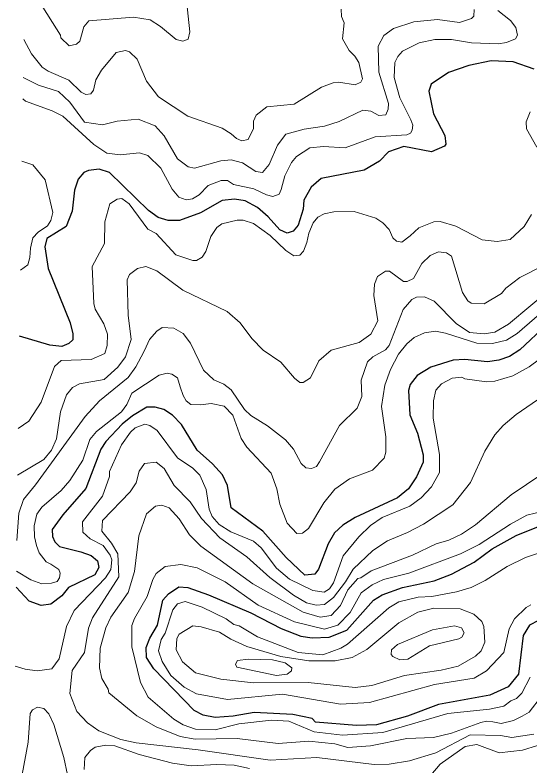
# Model space of a CAD drawing. Extents: x 673.6 to 698.9, y 7012 to 7040.1.
# Drawn here: x 673.718 to 674.811, y 7017.545 to 7019.139 of the extents above; entities that cross this region are included whole.
import ezdxf

# ---------------------------------------------------------------- set-up
doc = ezdxf.new("R2010")
doc.units = 0
doc.header["$LTSCALE"] = 0.032
doc.layers.add('1', color=7, linetype='Continuous', lineweight=25)
doc.layers.add('2', color=7, linetype='Continuous', lineweight=13)

msp = doc.modelspace()

# ---------------------------------------------------------------- linework, layer by layer
at = {"layer": '1'}
for points in [[(674.8198, 7019.0238), (674.7751, 7019.0398), (674.7286, 7019.0416), (674.681, 7019.0317), (674.6379, 7019.0172), (674.6015, 7018.9923), (674.5965, 7018.977), (674.6063, 7018.9291), (674.63, 7018.883), (674.6324, 7018.8645), (674.6294, 7018.8603), (674.6018, 7018.8485), (674.5433, 7018.8596), (674.5105, 7018.8485), (674.4912, 7018.8288), (674.4587, 7018.8097), (674.3675, 7018.7918), (674.3466, 7018.7737), (674.3313, 7018.7458), (674.3292, 7018.7268), (674.3187, 7018.6927), (674.3084, 7018.6799), (674.2957, 7018.6762), (674.2798, 7018.6827), (674.2552, 7018.7105), (674.2328, 7018.7303), (674.2064, 7018.7447), (674.184, 7018.7481), (674.158, 7018.7455), (674.1115, 7018.719), (674.0672, 7018.7025), (674.0433, 7018.7031), (674.022, 7018.709), (674.0015, 7018.7243), (673.9188, 7018.8049), (673.897, 7018.8114), (673.8737, 7018.8089), (673.8639, 7018.8046), (673.8523, 7018.7908), (673.8443, 7018.767), (673.8395, 7018.7223), (673.8264, 7018.6902), (673.7856, 7018.6646), (673.7812, 7018.6467), (673.7883, 7018.6012), (673.8353, 7018.4856), (673.8411, 7018.4622), (673.8408, 7018.4497), (673.8326, 7018.4416), (673.8172, 7018.4352), (673.7922, 7018.4383), (673.7278, 7018.4572)], [(674.8469, 7018.4819), (674.7894, 7018.4284), (674.7677, 7018.4145), (674.7447, 7018.4063), (674.7208, 7018.4031), (674.6728, 7018.408), (674.6481, 7018.4063), (674.6006, 7018.3915), (674.5717, 7018.3742), (674.5568, 7018.3551), (674.5528, 7018.3421), (674.5561, 7018.2906), (674.5723, 7018.2518), (674.584, 7018.2058), (674.5839, 7018.1899), (674.5702, 7018.1586), (674.5528, 7018.1336), (674.5299, 7018.1142), (674.4398, 7018.0729), (674.414, 7018.0565), (674.3957, 7018.0397), (674.3823, 7018.0169), (674.3621, 7017.9627), (674.3546, 7017.9521), (674.3329, 7017.9505), (674.2934, 7017.9877), (674.2438, 7018.0439), (674.177, 7018.0933), (674.1688, 7018.1405), (674.1585, 7018.1628), (674.1375, 7018.1864), (674.1047, 7018.2152), (674.0712, 7018.2699), (674.0523, 7018.2896), (674.0338, 7018.3021), (674.0154, 7018.3069), (673.9977, 7018.3069), (673.9674, 7018.2886), (673.9455, 7018.2708), (673.9108, 7018.2337), (673.9003, 7018.2177), (673.8685, 7018.1339), (673.8193, 7018.078), (673.7971, 7018.0471)], [(674.0124, 7017.7512), (673.9973, 7017.7754), (673.9966, 7017.7969), (674.0039, 7017.8163), (674.0201, 7017.844), (674.0316, 7017.8971), (674.0441, 7017.9106), (674.0659, 7017.9253), (674.0848, 7017.9238), (674.1285, 7017.9086), (674.2184, 7017.8702), (674.283, 7017.8371), (674.3244, 7017.821), (674.3486, 7017.8172), (674.3847, 7017.8185), (674.422, 7017.8337), (674.4786, 7017.8974), (674.4969, 7017.9084), (674.5404, 7017.9237), (674.6074, 7017.9381), (674.6443, 7017.9521), (674.6922, 7017.978), (674.7303, 7018.0061), (674.7813, 7018.0345), (674.8938, 7018.0798)], [(673.7971, 7018.0471), (673.7975, 7018.0325), (673.8028, 7018.0209), (673.8127, 7018.0107), (673.8576, 7017.9996), (673.8795, 7017.9919)], [(673.8795, 7017.9919), (673.8933, 7017.9808), (673.8961, 7017.9668), (673.8873, 7017.9506), (673.8317, 7017.9241), (673.8175, 7017.9064), (673.7938, 7017.8889), (673.7735, 7017.8857), (673.7484, 7017.8953), (673.7204, 7017.9247)], [(674.829, 7017.854), (674.8101, 7017.8441), (674.7963, 7017.8223), (674.7863, 7017.7401), (674.7645, 7017.7135), (674.7258, 7017.6957), (674.6169, 7017.6758), (674.5507, 7017.651), (674.4854, 7017.6323), (674.4428, 7017.631), (674.3559, 7017.6386), (674.3489, 7017.6463), (674.3079, 7017.6544), (674.2253, 7017.6587)], [(674.2253, 7017.6587), (674.1812, 7017.6509), (674.1426, 7017.6483), (674.1177, 7017.6528), (674.0984, 7017.6627), (674.0124, 7017.7512)]]:
    msp.add_lwpolyline(points, dxfattribs=at)
at = {"layer": '2'}
for points in [[(674.0803, 7019.1837), (674.0893, 7019.1032), (674.0857, 7019.0877), (674.0745, 7019.0836), (674.0601, 7019.0868), (674.0271, 7019.1145), (674.0046, 7019.1286), (673.9697, 7019.1344), (673.8748, 7019.1268), (673.8642, 7019.1135), (673.8557, 7019.0833), (673.8486, 7019.0767), (673.833, 7019.0738), (673.8151, 7019.0907), (673.8145, 7019.096), (673.7683, 7019.1686)], [(673.7347, 7018.9608), (673.7402, 7018.9562), (673.7971, 7018.9354), (673.8195, 7018.9242), (673.885, 7018.8638), (673.9128, 7018.8456), (673.941, 7018.8419), (673.9824, 7018.8467), (673.9999, 7018.8409), (674.0273, 7018.8136), (674.0517, 7018.7693), (674.0656, 7018.7524), (674.0813, 7018.7469), (674.0945, 7018.7485), (674.109, 7018.7573), (674.128, 7018.7768), (674.1552, 7018.7877), (674.169, 7018.7876), (674.1817, 7018.7795), (674.2251, 7018.7697), (674.252, 7018.7572), (674.2652, 7018.7536), (674.2786, 7018.7588), (674.2831, 7018.7689), (674.2907, 7018.7975), (674.3051, 7018.826), (674.3154, 7018.8384), (674.3438, 7018.8573), (674.3725, 7018.86), (674.4187, 7018.8572), (674.4821, 7018.8805), (674.5497, 7018.8847), (674.5571, 7018.8884), (674.5608, 7018.8946), (674.5623, 7018.9048), (674.5577, 7018.9163), (674.5349, 7018.9632), (674.5224, 7019.0062), (674.524, 7019.0384), (674.5302, 7019.0511), (674.5404, 7019.0618), (674.5755, 7019.0801), (674.6091, 7019.0869), (674.644, 7019.0868), (674.6871, 7019.0801), (674.7431, 7019.0778), (674.7607, 7019.0802), (674.7803, 7019.0886), (674.7844, 7019.096), (674.7811, 7019.1122), (674.7692, 7019.1274), (674.7426, 7019.1484)], [(674.6924, 7019.1509), (674.6916, 7019.1364), (674.687, 7019.1316), (674.6613, 7019.123), (674.6146, 7019.1296), (674.5647, 7019.1247), (674.521, 7019.1104), (674.5005, 7019.0953), (674.4888, 7019.0726), (674.4904, 7019.0178), (674.5107, 7018.9512), (674.51, 7018.9389), (674.5048, 7018.9267), (674.4898, 7018.9258), (674.473, 7018.9347), (674.4562, 7018.9372), (674.4061, 7018.913), (674.3749, 7018.9031), (674.3316, 7018.8968), (674.2931, 7018.8857), (674.2749, 7018.8629), (674.2575, 7018.8216), (674.2434, 7018.805), (674.2294, 7018.8065), (674.201, 7018.8254), (674.1767, 7018.8312), (674.1548, 7018.8295), (674.0989, 7018.814), (674.0852, 7018.8169), (674.0632, 7018.8336), (674.0348, 7018.8824), (674.0154, 7018.9034), (673.9792, 7018.9175), (673.9349, 7018.9133), (673.904, 7018.9061), (673.8652, 7018.9117), (673.8343, 7018.9539), (673.8107, 7018.9766), (673.7676, 7018.9897), (673.7354, 7019.0066)], [(673.7365, 7019.0871), (673.7531, 7019.0563), (673.7754, 7019.0285), (673.7887, 7019.0194), (673.8323, 7019.0009), (673.8583, 7018.9752), (673.8683, 7018.9703), (673.8787, 7018.9718), (673.8847, 7018.9792), (673.8898, 7019.0012), (673.9013, 7019.0216), (673.9326, 7019.0596), (673.9522, 7019.0636), (673.9611, 7019.0605), (673.9771, 7019.0451), (673.9972, 7018.9984), (674.0227, 7018.9653), (674.0849, 7018.9242), (674.158, 7018.8987), (674.1766, 7018.8869), (674.1878, 7018.8765), (674.1997, 7018.872), (674.2131, 7018.8746), (674.2241, 7018.8982), (674.2243, 7018.9135), (674.2301, 7018.926), (674.2523, 7018.9442), (674.3101, 7018.9499), (674.3684, 7018.9855), (674.3935, 7018.9951), (674.4049, 7018.9964), (674.4402, 7018.9906), (674.4516, 7018.9965), (674.4558, 7019.0033), (674.4474, 7019.0378), (674.4393, 7019.0514), (674.4269, 7019.0632), (674.4133, 7019.0881), (674.4165, 7019.1221), (674.4112, 7019.1356), (674.4105, 7019.1514)], [(674.8256, 7018.8584), (674.8037, 7018.8974), (674.8027, 7018.9123), (674.811, 7018.9331)], [(673.7329, 7018.8287), (673.7558, 7018.8208), (673.7821, 7018.7894), (673.7985, 7018.7195), (673.7943, 7018.7025), (673.7868, 7018.6917), (673.767, 7018.6781), (673.7558, 7018.666), (673.7507, 7018.6442), (673.7492, 7018.6241), (673.7451, 7018.6089), (673.7297, 7018.5971)], [(673.7251, 7018.2617), (673.7471, 7018.2771), (673.7737, 7018.3173), (673.8017, 7018.3929), (673.8161, 7018.4055), (673.8794, 7018.4078), (673.9084, 7018.4204), (673.9135, 7018.4379), (673.9142, 7018.4614), (673.9069, 7018.4836), (673.8882, 7018.5147), (673.885, 7018.5267), (673.8815, 7018.6052), (673.9077, 7018.654), (673.9086, 7018.6997), (673.9195, 7018.7384), (673.9352, 7018.7483), (673.9451, 7018.7498), (673.9601, 7018.7385), (673.9996, 7018.6844), (674.0173, 7018.6749), (674.0593, 7018.6298), (674.0956, 7018.6176), (674.1033, 7018.6179), (674.1155, 7018.625), (674.123, 7018.6368), (674.1336, 7018.669), (674.1461, 7018.6881), (674.1571, 7018.6957), (674.1893, 7018.7038), (674.2019, 7018.7037), (674.2241, 7018.6964), (674.2597, 7018.6707), (674.2927, 7018.6389), (674.3099, 7018.6278), (674.3225, 7018.6293), (674.33, 7018.6375), (674.3374, 7018.6559), (674.3418, 7018.6762), (674.3508, 7018.6978), (674.3605, 7018.7102), (674.3739, 7018.7171), (674.3947, 7018.721), (674.4381, 7018.7219), (674.4838, 7018.7079), (674.4988, 7018.6979), (674.512, 7018.6838), (674.5199, 7018.6658), (674.5274, 7018.6591), (674.5392, 7018.6568), (674.5563, 7018.6702), (674.5752, 7018.687), (674.607, 7018.6997), (674.6204, 7018.7006), (674.6533, 7018.6906), (674.7092, 7018.6615), (674.7415, 7018.6579), (674.7685, 7018.6627), (674.7988, 7018.6901), (674.8143, 7018.7153)], [(674.838, 7018.6069), (674.7896, 7018.5822), (674.7596, 7018.5589), (674.7501, 7018.548), (674.7136, 7018.526), (674.6863, 7018.5272), (674.6793, 7018.5322), (674.6679, 7018.5497), (674.6442, 7018.6269), (674.6334, 7018.6342), (674.6164, 7018.6364), (674.5988, 7018.6282), (674.5817, 7018.6118), (674.5636, 7018.58), (674.5502, 7018.5731), (674.5426, 7018.5733), (674.513, 7018.5953), (674.5042, 7018.5951), (674.4874, 7018.5838), (674.4806, 7018.5679), (674.4796, 7018.5439), (674.4878, 7018.49), (674.473, 7018.4618), (674.4485, 7018.4437), (674.3887, 7018.4275), (674.363, 7018.4047), (674.3449, 7018.3693), (674.3293, 7018.3589), (674.3228, 7018.3589), (674.3109, 7018.3681), (674.2819, 7018.402), (674.2446, 7018.4278), (674.2206, 7018.4527), (674.1956, 7018.4857), (674.1685, 7018.5097), (674.0742, 7018.5552), (674.0187, 7018.5961), (673.996, 7018.605), (673.978, 7018.6008), (673.9612, 7018.5885), (673.9563, 7018.5768), (673.9582, 7018.5018), (673.9643, 7018.4505), (673.9525, 7018.4136), (673.9362, 7018.3913), (673.9073, 7018.3652), (673.8547, 7018.3562), (673.8398, 7018.3481), (673.8273, 7018.3331), (673.8149, 7018.2966), (673.8059, 7018.2395), (673.7957, 7018.2154), (673.7789, 7018.1955), (673.7237, 7018.1621)], [(673.7218, 7018.0238), (673.7259, 7018.0815), (673.7363, 7018.111), (673.7619, 7018.1416), (673.8671, 7018.287), (673.8971, 7018.32), (673.9583, 7018.3699), (673.9746, 7018.3923), (673.9911, 7018.4238), (673.9965, 7018.4346), (674.0038, 7018.4503), (674.0188, 7018.4682), (674.0305, 7018.4761), (674.0553, 7018.4745), (674.0749, 7018.4627), (674.0903, 7018.4422), (674.1181, 7018.3849), (674.1402, 7018.3646), (674.1611, 7018.3557), (674.1765, 7018.3437), (674.2051, 7018.3014), (674.2186, 7018.2888), (674.254, 7018.2674), (674.2923, 7018.2371), (674.3091, 7018.2175), (674.3255, 7018.187), (674.3352, 7018.178), (674.3471, 7018.1765), (674.3575, 7018.181), (674.3644, 7018.1907), (674.4063, 7018.268), (674.4443, 7018.3044), (674.4542, 7018.3291), (674.4527, 7018.3641), (674.4663, 7018.4032), (674.4771, 7018.4136), (674.5043, 7018.4286), (674.5123, 7018.4374), (674.5417, 7018.5141), (674.5602, 7018.5352), (674.5699, 7018.5404), (674.5869, 7018.5411), (674.6078, 7018.5317), (674.6541, 7018.4842), (674.6824, 7018.4649), (674.7134, 7018.4623), (674.7361, 7018.4661), (674.765, 7018.483), (674.9075, 7018.6016)], [(674.8575, 7018.5267), (674.784, 7018.4633), (674.7612, 7018.449), (674.7311, 7018.4418), (674.6978, 7018.4425), (674.6314, 7018.464), (674.6103, 7018.4679), (674.587, 7018.4646), (674.5653, 7018.4548), (674.5495, 7018.4409), (674.5321, 7018.4192), (674.515, 7018.3865), (674.5026, 7018.3535), (674.4961, 7018.3082), (674.5051, 7018.244), (674.5053, 7018.211), (674.5016, 7018.1986), (674.4768, 7018.1729), (674.428, 7018.1549), (674.3968, 7018.1327), (674.3733, 7018.104), (674.3407, 7018.0492), (674.3284, 7018.0393), (674.316, 7018.0385), (674.2958, 7018.0603), (674.28, 7018.1007), (674.2735, 7018.1332), (674.2617, 7018.1669), (674.2097, 7018.2218), (674.198, 7018.2402), (674.1803, 7018.29), (674.1616, 7018.3085), (674.1341, 7018.3143), (674.1119, 7018.3119), (674.0909, 7018.3121), (674.0813, 7018.3202), (674.0746, 7018.3314), (674.0686, 7018.35), (674.0627, 7018.3686), (674.0507, 7018.3768), (674.041, 7018.3791), (674.0241, 7018.3745), (673.9658, 7018.3367), (673.9552, 7018.3125), (673.9439, 7018.297), (673.8911, 7018.2549), (673.8772, 7018.2381), (673.8623, 7018.194), (673.8341, 7018.151), (673.816, 7018.1297), (673.7749, 7018.0943), (673.7644, 7018.0799), (673.759, 7018.0551), (673.7591, 7018.0312), (673.7634, 7018.013), (673.7693, 7017.9978), (673.7841, 7017.9788), (673.7938, 7017.9732), (673.8108, 7017.9623), (673.8139, 7017.9546), (673.8128, 7017.9442), (673.8072, 7017.9368), (673.7958, 7017.9333), (673.7751, 7017.9315), (673.7517, 7017.94), (673.7209, 7017.9588)], [(673.7181, 7017.7574), (673.7397, 7017.7509), (673.7649, 7017.7474), (673.7965, 7017.7514), (673.8117, 7017.7727), (673.8274, 7017.8411), (673.8433, 7017.8749), (673.9099, 7017.9443), (673.9213, 7017.962), (673.9232, 7017.9826), (673.9198, 7017.9924), (673.9051, 7018.0135), (673.8773, 7018.0272), (673.8619, 7018.0416), (673.861, 7018.0633), (673.9034, 7018.1176), (673.9183, 7018.1595), (673.9187, 7018.1704), (673.9437, 7018.2265), (673.9632, 7018.2537), (673.9734, 7018.2625), (673.9939, 7018.2707), (674.0041, 7018.2678), (674.0197, 7018.2573), (674.0628, 7018.1995), (674.0953, 7018.1775), (674.1102, 7018.1621), (674.1238, 7018.1319), (674.1302, 7018.0904), (674.1367, 7018.075), (674.1512, 7018.0577), (674.1761, 7018.0425), (674.2244, 7018.0224), (674.2403, 7018.0081), (674.2731, 7017.9654), (674.3007, 7017.9417), (674.3501, 7017.9178), (674.3741, 7017.9138), (674.3856, 7017.9213), (674.394, 7017.9338), (674.4144, 7017.991), (674.4479, 7018.0319), (674.4721, 7018.0553), (674.497, 7018.0726), (674.5557, 7018.0964), (674.5802, 7018.1142), (674.6017, 7018.1379), (674.6185, 7018.1684), (674.6185, 7018.2062), (674.6055, 7018.2832), (674.6063, 7018.3204), (674.6111, 7018.3427), (674.6229, 7018.3563), (674.6455, 7018.3685), (674.6659, 7018.3702), (674.6723, 7018.3668), (674.7183, 7018.3604), (674.7366, 7018.362), (674.7747, 7018.3735), (674.809, 7018.3926), (674.8884, 7018.4509)], [(674.8722, 7018.3534), (674.7815, 7018.2913), (674.7538, 7018.268), (674.7363, 7018.248), (674.7152, 7018.2135), (674.6843, 7018.1467), (674.647, 7018.0995), (674.5851, 7018.0586), (674.5508, 7018.0405), (674.5084, 7018.0234), (674.4775, 7018.0022), (674.4357, 7017.9632), (674.4195, 7017.9361), (674.3939, 7017.9025), (674.375, 7017.8881), (674.3573, 7017.8863), (674.3365, 7017.8918), (674.3088, 7017.9076), (674.2589, 7017.9451), (674.2103, 7017.9894), (674.1525, 7018.0291), (674.1141, 7018.0706), (674.0899, 7018.1059), (674.0557, 7018.1406), (674.0343, 7018.1769), (674.0177, 7018.1901), (673.9927, 7018.1871), (673.9815, 7018.1709), (673.9749, 7018.1458), (673.9621, 7018.1273), (673.9039, 7018.0663), (673.902, 7018.0435), (673.9231, 7018.0179), (673.9365, 7017.9952), (673.9381, 7017.9466), (673.8824, 7017.8595), (673.8741, 7017.8377), (673.8658, 7017.7863), (673.8391, 7017.7478), (673.8347, 7017.6992), (673.849, 7017.6609), (673.8721, 7017.6367), (673.8961, 7017.6196)], [(673.9971, 7018.0807), (674.0163, 7018.0964), (674.0293, 7018.0989), (674.0449, 7018.0931), (674.0664, 7018.07), (674.0885, 7018.0359), (674.1126, 7018.0118), (674.2227, 7017.932), (674.3297, 7017.8719), (674.3654, 7017.8608), (674.3893, 7017.8645), (674.4086, 7017.8856), (674.4244, 7017.9192), (674.4458, 7017.9434), (674.4521, 7017.9446), (674.4736, 7017.9592), (674.5613, 7017.9924), (674.6117, 7018.0167), (674.6387, 7018.0242), (674.6657, 7018.0372), (674.6951, 7018.0571), (674.7711, 7018.121), (674.8361, 7018.1644)], [(673.9105, 7017.8384), (673.9214, 7017.8614), (673.958, 7017.9137), (673.9718, 7017.9577), (673.9806, 7018.0337), (673.9971, 7018.0807)], [(674.8751, 7018.0948), (674.8042, 7018.0776)], [(674.8042, 7018.0776), (674.7697, 7018.0587), (674.7033, 7018.0154), (674.6632, 7017.9957), (674.554, 7017.9548), (674.4999, 7017.9411)], [(674.8979, 7018.0201), (674.8013, 7017.9874), (674.7626, 7017.9689), (674.7155, 7017.9388), (674.6859, 7017.9237), (674.6552, 7017.9147), (674.6028, 7017.9052), (674.5736, 7017.9033), (674.5329, 7017.8933), (674.5115, 7017.881), (674.4237, 7017.8041), (674.4098, 7017.7951), (674.3713, 7017.7811), (674.3188, 7017.7862), (674.2323, 7017.8196), (674.1934, 7017.8428), (674.1826, 7017.8455), (674.1665, 7017.8574), (674.115, 7017.8824), (674.0795, 7017.8943), (674.0628, 7017.8893), (674.0531, 7017.8768), (674.0368, 7017.8274), (674.0284, 7017.8135), (674.0229, 7017.7895), (674.0303, 7017.7667), (674.0489, 7017.7375), (674.0767, 7017.7125), (674.1031, 7017.6985), (674.1688, 7017.6865), (674.2856, 7017.698), (674.4087, 7017.6766), (674.4706, 7017.6799), (674.6082, 7017.718)], [(674.4999, 7017.9411), (674.476, 7017.9299), (674.4528, 7017.9126), (674.4295, 7017.8707), (674.4028, 7017.8439), (674.3745, 7017.8354), (674.3109, 7017.8509), (674.2344, 7017.8863), (674.1637, 7017.9361), (674.1049, 7017.9656), (674.07, 7017.9725), (674.037, 7017.9684), (674.0178, 7017.9539), (674.0106, 7017.9409), (673.9988, 7017.9048), (673.9715, 7017.8584), (673.966, 7017.8435), (673.9661, 7017.7984), (673.9843, 7017.7224), (674.0007, 7017.6915), (674.0551, 7017.6444), (674.0748, 7017.6323), (674.1008, 7017.6233), (674.143, 7017.6221), (674.193, 7017.6347), (674.262, 7017.6428), (674.2991, 7017.6402), (674.3527, 7017.6178), (674.4127, 7017.611), (674.4983, 7017.6161), (674.6363, 7017.6568), (674.7251, 7017.6659), (674.7552, 7017.6724), (674.7704, 7017.6838), (674.7822, 7017.6884), (674.7938, 7017.7), (674.8115, 7017.7339)], [(674.6082, 7017.718), (674.6923, 7017.7318), (674.7185, 7017.7472), (674.7557, 7017.7864), (674.7665, 7017.8365), (674.778, 7017.8574), (674.8031, 7017.8819), (674.8126, 7017.887)], [(674.8355, 7017.6931), (674.8089, 7017.6594), (674.7946, 7017.6508), (674.776, 7017.6421), (674.75, 7017.6352), (674.7317, 7017.639), (674.7187, 7017.6404), (674.7067, 7017.6379), (674.6445, 7017.6149), (674.6059, 7017.6056), (674.5496, 7017.6035), (674.4727, 7017.588), (674.424, 7017.5847), (674.3971, 7017.592), (674.3416, 7017.5977), (674.2764, 7017.5929), (674.1896, 7017.6035), (674.1001, 7017.6019), (674.0684, 7017.608), (674.0177, 7017.6287), (673.9769, 7017.6514), (673.917, 7017.7004), (673.9157, 7017.708), (673.9021, 7017.7306), (673.8971, 7017.7536), (673.8985, 7017.7954), (673.9105, 7017.8384)], [(673.8292, 7017.5265), (673.8219, 7017.5632), (673.8003, 7017.6333), (673.7901, 7017.656), (673.7794, 7017.6676), (673.7656, 7017.6699), (673.7549, 7017.6642), (673.7501, 7017.6565), (673.7458, 7017.5961), (673.7335, 7017.5271)], [(673.8961, 7017.6196), (673.9424, 7017.6013), (673.9755, 7017.5942), (674.1066, 7017.5796), (674.2598, 7017.5575), (674.3589, 7017.5632)], [(674.3589, 7017.5632), (674.4802, 7017.5485), (674.5121, 7017.5493), (674.5554, 7017.5565), (674.6113, 7017.5729), (674.6838, 7017.6117), (674.7484, 7017.6101), (674.7726, 7017.606), (674.8193, 7017.613)], [(674.8737, 7017.6175), (674.8267, 7017.5885), (674.7951, 7017.579), (674.7454, 7017.5733), (674.6981, 7017.5911), (674.6732, 7017.5863)], [(674.216, 7017.5403), (674.183, 7017.5468), (674.1465, 7017.5484), (674.0921, 7017.5453), (674.0522, 7017.5516), (673.9816, 7017.5696), (673.9296, 7017.588), (673.9111, 7017.5895), (673.8883, 7017.5851), (673.8781, 7017.578), (673.866, 7017.5632), (673.865, 7017.5375)], [(674.6732, 7017.5863), (674.6202, 7017.5493), (674.6006, 7017.5255)]]:
    msp.add_lwpolyline(points, dxfattribs=at)
for points in [[(674.4754, 7017.7163), (674.5443, 7017.7374), (674.6223, 7017.7487), (674.6587, 7017.7573), (674.6955, 7017.7783), (674.7071, 7017.7893), (674.7154, 7017.8077), (674.713, 7017.8411), (674.7088, 7017.8516), (674.6916, 7017.8672), (674.6629, 7017.8788), (674.6067, 7017.8804), (674.5731, 7017.8718), (674.5325, 7017.8492), (674.4643, 7017.7927), (674.4335, 7017.7756), (674.3972, 7017.7686), (674.3413, 7017.7687), (674.2822, 7017.7774), (674.2102, 7017.7985), (674.1759, 7017.8143), (674.1518, 7017.8295), (674.1131, 7017.8409), (674.0952, 7017.8425), (674.0661, 7017.825), (674.0613, 7017.8157), (674.0598, 7017.7918), (674.0733, 7017.766), (674.101, 7017.7433), (674.1548, 7017.7293), (674.2243, 7017.7214), (674.3399, 7017.7226), (674.4402, 7017.712)], [(674.6039, 7017.8344), (674.6507, 7017.8425), (674.6657, 7017.8387), (674.6709, 7017.8278), (674.6662, 7017.8189), (674.6599, 7017.8149), (674.5973, 7017.7999), (674.5514, 7017.7721), (674.535, 7017.7705), (674.5195, 7017.7776), (674.5162, 7017.7821), (674.5168, 7017.7918), (674.5299, 7017.8032)], [(674.2731, 7017.7375), (674.2955, 7017.7401), (674.3051, 7017.7473), (674.3054, 7017.7533), (674.2917, 7017.7641), (674.2644, 7017.7705), (674.2135, 7017.7719), (674.1901, 7017.7688), (674.1859, 7017.7611), (674.1889, 7017.7553)]]:
    msp.add_lwpolyline(points, close=True, dxfattribs=at)

doc.saveas('drawing.dxf')
